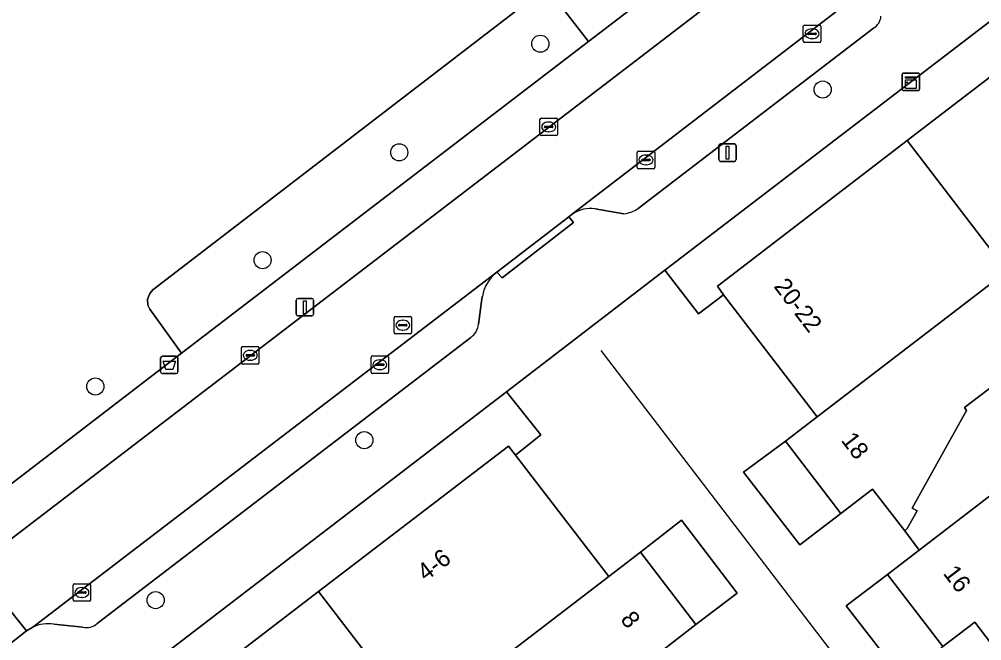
# Model space of a CAD drawing. Extents: x 159352 to 160617, y 385888 to 387323.
# Drawn here: x 160077.5 to 160132.5, y 386752.4 to 386787.9 of the extents above; entities that cross this region are included whole.
import ezdxf

# ---------------------------------------------------------------- set-up
doc = ezdxf.new("R2010")
doc.units = 0
for name, color, linetype in [('IMGEO_Afvalbak', 7, 'Continuous'), ('IMGEO_Boom', 7, 'Continuous'), ('IMGEO_Erf', 7, 'Continuous'), ('IMGEO_Groenvoorziening', 7, 'Continuous'), ('IMGEO_Kast', 7, 'Continuous'), ('IMGEO_Kolk', 7, 'Continuous'), ('IMGEO_Lichtmast', 7, 'Continuous'), ('IMGEO_Lijnafwatering', 7, 'Continuous'), ('IMGEO_Pand', 7, 'Continuous'), ('IMGEO_Pand_nummerreeks', 7, 'Continuous'), ('IMGEO_Parkeervlak_open', 7, 'Continuous'), ('IMGEO_Rijbaan_lokaal_open', 7, 'Continuous'), ('IMGEO_Rioolput', 7, 'Continuous'), ('IMGEO_Voetpad_open', 7, 'Continuous')]:
    doc.layers.add(name, color=color, linetype=linetype)

msp = doc.modelspace()

# ---------------------------------------------------------------- linework, layer by layer
at = {"layer": 'IMGEO_Afvalbak'}
for p, q in [((160085.535, 386767.788), (160085.535, 386768.588)), ((160085.535, 386768.588), (160085.535, 386767.788)), ((160085.635, 386768.688), (160086.425, 386768.688)), ((160086.425, 386768.688), (160085.635, 386768.688)), ((160086.525, 386768.588), (160086.525, 386767.788)), ((160086.525, 386767.788), (160086.525, 386768.588)), ((160086.425, 386767.688), (160085.635, 386767.688)), ((160085.635, 386767.688), (160086.425, 386767.688))]:
    msp.add_line(p, q, dxfattribs=at)
msp.add_lwpolyline([(160085.678, 386768.402), (160086.382, 386768.402), (160086.233, 386767.932), (160085.827, 386767.932), (160085.678, 386768.402)], dxfattribs=at)
for centre, start, end in [((160085.635, 386768.588), 90, 180), ((160085.635, 386768.588), 90, 180), ((160086.425, 386768.588), 0, 90), ((160086.425, 386768.588), 360, 90), ((160085.635, 386767.788), 180, 270), ((160085.635, 386767.788), 180, 270), ((160086.425, 386767.788), 270, 0), ((160086.425, 386767.788), 270, 0)]:
    msp.add_arc(centre, 0.1, start, end, dxfattribs=at)
at = {"layer": 'IMGEO_Boom'}
for centre in [(160107.236, 386786.542), (160123.371, 386783.923), (160099.172, 386780.333), (160091.362, 386774.171), (160081.803, 386766.957), (160097.173, 386763.887), (160085.249, 386754.748)]:
    msp.add_circle(centre, 0.489, dxfattribs=at)
at = {"layer": 'IMGEO_Erf'}
for points in [[(160114.357, 386773.595), (160116.279, 386771.098), (160117.71, 386772.199), (160117.352, 386772.685), (160128.194, 386781.006), (160139.036, 386789.328), (160140.347, 386787.613), (160141.751, 386788.709), (160138.931, 386792.426)], [(160128.892, 386757.607), (160136.604, 386763.519), (160133.633, 386767.401), (160131.475, 386765.75), (160131.596, 386765.577), (160128.477, 386759.995), (160128.774, 386759.851), (160128.206, 386758.835), (160128.056, 386758.714)], [(160121.24, 386763.835), (160118.838, 386762.06), (160122.062, 386757.907), (160124.402, 386759.697)], [(160118.475, 386755.139), (160115.297, 386759.312), (160112.951, 386757.489), (160116.127, 386753.348)], [(160127.078, 386756.216), (160124.714, 386754.418), (160127.923, 386750.271), (160130.242, 386752.088)]]:
    msp.add_lwpolyline(points, close=True, dxfattribs=at)
msp.add_lwpolyline([(160095.297, 386731.863), (160102.989, 386737.774), (160100.031, 386741.647), (160097.873, 386739.996), (160097.994, 386739.823), (160094.874, 386734.241), (160095.172, 386734.097), (160094.604, 386733.081), (160094.454, 386732.96), (160092.633, 386735.345), (160090.815, 386733.951), (160087.642, 386738.09), (160089.455, 386739.487), (160083.756, 386746.95), (160094.563, 386755.231), (160105.42, 386763.551), (160105.815, 386763.036), (160107.266, 386764.196), (160105.301, 386766.654), (160079.415, 386746.804)], dxfattribs=at)
at = {"layer": 'IMGEO_Groenvoorziening'}
for points in [[(160103.43, 386821.836), (160102.354, 386821.009), (160100.012, 386819.208), (160090.506, 386811.9), (160092.818, 386808.905), (160107.581, 386789.78), (160109.984, 386786.667), (160119.677, 386794.089), (160121.74, 386795.669), (160123.048, 386796.709)], [(160072.019, 386757.59), (160086.723, 386768.856), (160084.911, 386771.365), (160084.804, 386771.604), (160084.786, 386771.951), (160084.91, 386772.276), (160085.098, 386772.481), (160107.581, 386789.78), (160092.818, 386808.905), (160069.35, 386790.861), (160066.752, 386793.637), (160052.213, 386782.461)]]:
    msp.add_lwpolyline(points, dxfattribs=at)
msp.add_lwpolyline([(160107.581, 386789.78), (160085.098, 386772.481), (160084.91, 386772.276), (160084.786, 386771.951), (160084.804, 386771.604), (160084.911, 386771.365), (160086.723, 386768.856), (160109.984, 386786.667)], close=True, dxfattribs=at)
at = {"layer": 'IMGEO_Kast'}
for p, q in [((160127.985, 386784.861), (160128.826, 386784.861)), ((160128.826, 386784.861), (160127.985, 386784.861)), ((160127.91, 386783.936), (160127.91, 386784.777)), ((160127.91, 386784.777), (160127.91, 386783.936)), ((160128.91, 386784.786), (160128.91, 386783.945)), ((160128.91, 386783.945), (160128.91, 386784.786)), ((160128.835, 386783.861), (160127.994, 386783.861)), ((160127.994, 386783.861), (160128.835, 386783.861))]:
    msp.add_line(p, q, dxfattribs=at)
for points in [[(160128.105, 386784.651), (160128.705, 386784.651), (160128.705, 386784.566), (160128.105, 386784.566), (160128.105, 386784.651)], [(160128.105, 386784.476), (160128.705, 386784.476), (160128.705, 386783.987), (160128.105, 386783.987), (160128.105, 386784.476)]]:
    msp.add_lwpolyline(points, dxfattribs=at)
msp.add_circle((160128.189, 386784.325), 0.0377, dxfattribs=at)
for centre, start, end in [((160127.988, 386784.783), 92.4484, 184.2845), ((160127.988, 386784.783), 92.4484, 184.2845), ((160128.832, 386784.783), 2.4484, 94.2845), ((160128.832, 386784.783), 2.4484, 94.2845), ((160127.988, 386783.939), 182.4484, 274.2845), ((160127.988, 386783.939), 182.4484, 274.2845), ((160128.832, 386783.939), 272.4484, 4.2845), ((160128.832, 386783.939), 272.4484, 4.2845)]:
    msp.add_arc(centre, 0.0779, start, end, dxfattribs=at)
at = {"layer": 'IMGEO_Kolk'}
for p, q in [((160122.337, 386787.611), (160123.189, 386787.611)), ((160122.262, 386786.685), (160122.262, 386787.537)), ((160122.521, 386787.105), (160122.521, 386787.117)), ((160122.959, 386787.068), (160122.561, 386787.068)), ((160122.564, 386787.154), (160122.962, 386787.154)), ((160122.75, 386787.391), (160122.775, 386787.391)), ((160123.005, 386787.117), (160123.005, 386787.105)), ((160123.263, 386787.537), (160123.263, 386786.685)), ((160123.189, 386786.611), (160122.337, 386786.611)), ((160122.773, 386786.831), (160122.748, 386786.831)), ((160107.211, 386781.363), (160107.211, 386782.215)), ((160107.286, 386782.289), (160108.138, 386782.289)), ((160108.212, 386782.215), (160108.212, 386781.363)), ((160107.47, 386781.783), (160107.47, 386781.795)), ((160107.908, 386781.746), (160107.51, 386781.746)), ((160107.513, 386781.832), (160107.911, 386781.832)), ((160107.699, 386782.069), (160107.724, 386782.069)), ((160107.954, 386781.795), (160107.954, 386781.783)), ((160108.138, 386781.289), (160107.286, 386781.289)), ((160107.722, 386781.509), (160107.697, 386781.509)), ((160112.772, 386779.476), (160112.772, 386780.328)), ((160112.847, 386780.402), (160113.699, 386780.402)), ((160113.031, 386779.896), (160113.031, 386779.908)), ((160113.074, 386779.945), (160113.472, 386779.945)), ((160113.26, 386780.182), (160113.285, 386780.182)), ((160113.515, 386779.908), (160113.515, 386779.896)), ((160113.773, 386780.328), (160113.773, 386779.476)), ((160113.699, 386779.402), (160112.847, 386779.402)), ((160113.469, 386779.859), (160113.071, 386779.859)), ((160113.283, 386779.622), (160113.258, 386779.622)), ((160090.155, 386768.308), (160090.155, 386769.16)), ((160090.23, 386769.234), (160091.082, 386769.234)), ((160090.643, 386769.014), (160090.668, 386769.014)), ((160091.156, 386769.16), (160091.156, 386768.308)), ((160090.414, 386768.728), (160090.414, 386768.74)), ((160090.852, 386768.691), (160090.454, 386768.691)), ((160090.457, 386768.777), (160090.855, 386768.777)), ((160090.666, 386768.454), (160090.641, 386768.454)), ((160090.898, 386768.74), (160090.898, 386768.728)), ((160097.56, 386767.772), (160097.56, 386768.624)), ((160097.635, 386768.698), (160098.487, 386768.698)), ((160098.048, 386768.478), (160098.073, 386768.478)), ((160098.561, 386768.624), (160098.561, 386767.772)), ((160091.082, 386768.234), (160090.23, 386768.234)), ((160097.819, 386768.192), (160097.819, 386768.204)), ((160098.257, 386768.155), (160097.859, 386768.155)), ((160097.862, 386768.241), (160098.26, 386768.241)), ((160098.071, 386767.918), (160098.046, 386767.918)), ((160098.303, 386768.204), (160098.303, 386768.192)), ((160098.487, 386767.698), (160097.635, 386767.698)), ((160080.535, 386754.758), (160080.535, 386755.61)), ((160080.61, 386755.684), (160081.462, 386755.684)), ((160080.794, 386755.178), (160080.794, 386755.19)), ((160080.837, 386755.227), (160081.235, 386755.227)), ((160081.023, 386755.464), (160081.048, 386755.464)), ((160081.278, 386755.19), (160081.278, 386755.178)), ((160081.536, 386755.61), (160081.536, 386754.758)), ((160081.462, 386754.684), (160080.61, 386754.684)), ((160081.232, 386755.141), (160080.834, 386755.141)), ((160081.046, 386754.904), (160081.021, 386754.904))]:
    msp.add_line(p, q, dxfattribs=at)
for points in [[(160122.337, 386787.611), (160123.189, 386787.611)], [(160122.262, 386786.685), (160122.262, 386787.537)], [(160123.263, 386787.537), (160123.263, 386786.685)], [(160123.189, 386786.611), (160122.337, 386786.611)], [(160107.211, 386781.363), (160107.211, 386782.215)], [(160107.286, 386782.289), (160108.138, 386782.289)], [(160108.212, 386782.215), (160108.212, 386781.363)], [(160108.138, 386781.289), (160107.286, 386781.289)], [(160112.772, 386779.476), (160112.772, 386780.328)], [(160112.847, 386780.402), (160113.699, 386780.402)], [(160113.773, 386780.328), (160113.773, 386779.476)], [(160113.699, 386779.402), (160112.847, 386779.402)], [(160090.155, 386768.308), (160090.155, 386769.16)], [(160090.23, 386769.234), (160091.082, 386769.234)], [(160091.156, 386769.16), (160091.156, 386768.308)], [(160097.56, 386767.772), (160097.56, 386768.624)], [(160097.635, 386768.698), (160098.487, 386768.698)], [(160098.561, 386768.624), (160098.561, 386767.772)], [(160091.082, 386768.234), (160090.23, 386768.234)], [(160098.487, 386767.698), (160097.635, 386767.698)], [(160080.535, 386754.758), (160080.535, 386755.61)], [(160080.61, 386755.684), (160081.462, 386755.684)], [(160081.536, 386755.61), (160081.536, 386754.758)], [(160081.462, 386754.684), (160080.61, 386754.684)]]:
    msp.add_lwpolyline(points, dxfattribs=at)
for centre, radius, start, end in [((160122.339, 386787.535), 0.0765, 91.552, 178.448), ((160122.339, 386787.535), 0.0765, 91.552, 178.448), ((160123.187, 386787.535), 0.0765, 1.552, 88.448), ((160123.187, 386787.535), 0.0765, 1.552, 88.448), ((160122.561, 386787.114), 0.0403, 85.8775, 175.7526), ((160122.558, 386787.104), 0.0366, 178.938, 274.7102), ((160122.962, 386787.111), 0.043, 264.8664, 352.4533), ((160122.966, 386787.116), 0.0386, 1.7309, 96.639), ((160122.339, 386786.687), 0.0765, 181.552, 268.448), ((160122.339, 386786.687), 0.0765, 181.552, 268.448), ((160123.187, 386786.687), 0.0765, 271.552, 358.448), ((160123.187, 386786.687), 0.0765, 271.552, 358.448), ((160107.288, 386782.213), 0.0765, 91.552, 178.448), ((160107.288, 386782.213), 0.0765, 91.552, 178.448), ((160108.136, 386782.213), 0.0765, 1.552, 88.448), ((160108.136, 386782.213), 0.0765, 1.552, 88.448), ((160107.51, 386781.792), 0.0403, 85.8775, 175.7526), ((160107.507, 386781.782), 0.0366, 178.938, 274.7102), ((160107.911, 386781.789), 0.043, 264.8664, 352.4533), ((160107.915, 386781.794), 0.0386, 1.7309, 96.639), ((160107.288, 386781.365), 0.0765, 181.552, 268.448), ((160107.288, 386781.365), 0.0765, 181.552, 268.448), ((160108.136, 386781.365), 0.0765, 271.552, 358.448), ((160108.136, 386781.365), 0.0765, 271.552, 358.448), ((160112.849, 386780.326), 0.0765, 91.552, 178.448), ((160112.849, 386780.326), 0.0765, 91.552, 178.448), ((160113.071, 386779.905), 0.0403, 85.8775, 175.7526), ((160113.476, 386779.907), 0.0386, 1.7309, 96.639), ((160113.697, 386780.326), 0.0765, 1.552, 88.448), ((160113.697, 386780.326), 0.0765, 1.552, 88.448), ((160112.849, 386779.478), 0.0765, 181.552, 268.448), ((160112.849, 386779.478), 0.0765, 181.552, 268.448), ((160113.068, 386779.895), 0.0366, 178.938, 274.7102), ((160113.472, 386779.902), 0.043, 264.8664, 352.4533), ((160113.697, 386779.478), 0.0765, 271.552, 358.448), ((160113.697, 386779.478), 0.0765, 271.552, 358.448), ((160090.232, 386769.158), 0.0765, 91.552, 178.448), ((160090.232, 386769.158), 0.0765, 91.552, 178.448), ((160091.08, 386769.158), 0.0765, 1.552, 88.448), ((160091.08, 386769.158), 0.0765, 1.552, 88.448), ((160090.454, 386768.737), 0.0403, 85.8775, 175.7526), ((160090.451, 386768.727), 0.0366, 178.938, 274.7102), ((160090.855, 386768.734), 0.043, 264.8664, 352.4533), ((160090.859, 386768.739), 0.0386, 1.7309, 96.639), ((160097.637, 386768.622), 0.0765, 91.552, 178.448), ((160097.637, 386768.622), 0.0765, 91.552, 178.448), ((160098.485, 386768.622), 0.0765, 1.552, 88.448), ((160098.485, 386768.622), 0.0765, 1.552, 88.448), ((160090.232, 386768.31), 0.0765, 181.552, 268.448), ((160090.232, 386768.31), 0.0765, 181.552, 268.448), ((160091.08, 386768.31), 0.0765, 271.552, 358.448), ((160091.08, 386768.31), 0.0765, 271.552, 358.448), ((160097.859, 386768.201), 0.0403, 85.8775, 175.7526), ((160097.856, 386768.191), 0.0366, 178.938, 274.7102), ((160098.26, 386768.198), 0.043, 264.8664, 352.4533), ((160098.264, 386768.203), 0.0386, 1.7309, 96.639), ((160097.637, 386767.774), 0.0765, 181.552, 268.448), ((160097.637, 386767.774), 0.0765, 181.552, 268.448), ((160098.485, 386767.774), 0.0765, 271.552, 358.448), ((160098.485, 386767.774), 0.0765, 271.552, 358.448), ((160080.612, 386755.608), 0.0765, 91.552, 178.448), ((160080.612, 386755.608), 0.0765, 91.552, 178.448), ((160080.834, 386755.187), 0.0403, 85.8775, 175.7526), ((160080.831, 386755.177), 0.0366, 178.938, 274.7102), ((160081.235, 386755.184), 0.043, 264.8664, 352.4533), ((160081.239, 386755.189), 0.0386, 1.7309, 96.639), ((160081.46, 386755.608), 0.0765, 1.552, 88.448), ((160081.46, 386755.608), 0.0765, 1.552, 88.448), ((160080.612, 386754.76), 0.0765, 181.552, 268.448), ((160080.612, 386754.76), 0.0765, 181.552, 268.448), ((160081.46, 386754.76), 0.0765, 271.552, 358.448), ((160081.46, 386754.76), 0.0765, 271.552, 358.448)]:
    msp.add_arc(centre, radius, start, end, dxfattribs=at)
for centre, major_axis, ratio, start_param, end_param in [((160122.749, 386787.111), (-0.387, 0.002), 0.722429, 4.712389, 7.853982), ((160122.774, 386787.111), (-0.39, 0.002), 0.717154, 1.570796, 4.712389), ((160107.698, 386781.789), (-0.387, 0.002), 0.722429, 4.712389, 7.853982), ((160107.723, 386781.789), (-0.39, 0.002), 0.717154, 1.570796, 4.712389), ((160113.259, 386779.902), (-0.387, 0.002), 0.722429, 4.712389, 7.853982), ((160113.284, 386779.902), (-0.39, 0.002), 0.717154, 1.570796, 4.712389), ((160090.642, 386768.734), (-0.387, 0.002), 0.722429, 4.712389, 7.853982), ((160090.667, 386768.734), (-0.39, 0.002), 0.717154, 1.570796, 4.712389), ((160098.047, 386768.198), (-0.387, 0.002), 0.722429, 4.712389, 7.853982), ((160098.072, 386768.198), (-0.39, 0.002), 0.717154, 1.570796, 4.712389), ((160081.022, 386755.184), (-0.387, 0.002), 0.722429, 4.712389, 7.853982), ((160081.047, 386755.184), (-0.39, 0.002), 0.717154, 1.570796, 4.712389)]:
    msp.add_ellipse(centre, major_axis=major_axis, ratio=ratio, start_param=start_param, end_param=end_param, dxfattribs=at)
at = {"layer": 'IMGEO_Lichtmast'}
for p, q in [((160117.434, 386779.921), (160117.434, 386780.721)), ((160117.434, 386780.721), (160117.434, 386779.921)), ((160117.534, 386780.821), (160118.324, 386780.821)), ((160118.324, 386780.821), (160117.534, 386780.821)), ((160118.424, 386780.721), (160118.424, 386779.921)), ((160118.424, 386779.921), (160118.424, 386780.721)), ((160118.324, 386779.821), (160117.534, 386779.821)), ((160117.534, 386779.821), (160118.324, 386779.821)), ((160093.284, 386771.084), (160093.284, 386771.884)), ((160093.284, 386771.884), (160093.284, 386771.084)), ((160093.384, 386771.984), (160094.174, 386771.984)), ((160094.174, 386771.984), (160093.384, 386771.984)), ((160094.274, 386771.884), (160094.274, 386771.084)), ((160094.274, 386771.084), (160094.274, 386771.884)), ((160094.174, 386770.984), (160093.384, 386770.984)), ((160093.384, 386770.984), (160094.174, 386770.984))]:
    msp.add_line(p, q, dxfattribs=at)
for points in [[(160117.854, 386780.696), (160118.004, 386780.696), (160118.004, 386779.946), (160117.854, 386779.946), (160117.854, 386780.696)], [(160093.704, 386771.859), (160093.854, 386771.859), (160093.854, 386771.109), (160093.704, 386771.109), (160093.704, 386771.859)]]:
    msp.add_lwpolyline(points, dxfattribs=at)
for centre, start, end in [((160117.534, 386780.721), 90, 180), ((160117.534, 386780.721), 90, 180), ((160118.324, 386780.721), 0, 90), ((160118.324, 386780.721), 360, 90), ((160117.534, 386779.921), 180, 270), ((160117.534, 386779.921), 180, 270), ((160118.324, 386779.921), 270, 0), ((160118.324, 386779.921), 270, 0), ((160093.384, 386771.884), 90, 180), ((160093.384, 386771.884), 90, 180), ((160094.174, 386771.884), 0, 90), ((160094.174, 386771.884), 360, 90), ((160093.384, 386771.084), 180, 270), ((160093.384, 386771.084), 180, 270), ((160094.174, 386771.084), 270, 0), ((160094.174, 386771.084), 270, 0)]:
    msp.add_arc(centre, 0.1, start, end, dxfattribs=at)
at = {"layer": 'IMGEO_Lijnafwatering'}
for points in [[(160110.687, 386769.016), (160122.331, 386753.821)], [(160122.331, 386753.821), (160133.975, 386738.625)]]:
    msp.add_lwpolyline(points, dxfattribs=at)
at = {"layer": 'IMGEO_Pand'}
for points in [[(160144.74, 386781.87), (160140.347, 386787.613), (160139.036, 386789.328), (160128.194, 386781.006), (160133.908, 386773.551)], [(160133.908, 386773.551), (160128.194, 386781.006), (160117.352, 386772.685), (160117.71, 386772.199), (160123.056, 386765.217)], [(160124.402, 386759.697), (160126.221, 386761.088), (160128.056, 386758.714), (160128.206, 386758.835), (160128.774, 386759.851), (160128.477, 386759.995), (160131.596, 386765.577), (160131.475, 386765.75), (160133.633, 386767.401), (160136.604, 386763.519), (160139.755, 386765.924), (160133.908, 386773.551), (160123.056, 386765.217), (160121.24, 386763.835)], [(160130.242, 386752.088), (160132.06, 386753.481), (160133.887, 386751.089), (160134.037, 386751.211), (160134.605, 386752.227), (160134.307, 386752.37), (160137.427, 386757.952), (160137.306, 386758.125), (160139.464, 386759.777), (160142.422, 386755.927), (160145.618, 386758.276), (160139.755, 386765.924), (160136.604, 386763.519), (160128.892, 386757.607), (160127.078, 386756.216)], [(160111.14, 386756.099), (160105.815, 386763.036), (160105.42, 386763.551), (160094.563, 386755.231), (160100.283, 386747.782)], [(160106.13, 386740.166), (160109.288, 386742.571), (160106.291, 386746.504), (160108.451, 386748.153), (160108.586, 386747.991), (160114.791, 386749.537), (160114.851, 386749.212), (160115.981, 386749.493), (160116.137, 386749.606), (160114.329, 386751.962), (160116.127, 386753.348), (160112.951, 386757.489), (160111.14, 386756.099), (160100.283, 386747.782)], [(160094.563, 386755.231), (160083.756, 386746.95), (160089.455, 386739.487), (160100.283, 386747.782)]]:
    msp.add_lwpolyline(points, close=True, dxfattribs=at)
at = {"layer": 'IMGEO_Parkeervlak_open'}
for points in [[(160127.543, 386791.02), (160109.072, 386776.812)], [(160112.823, 386777.124), (160126.267, 386787.426)], [(160110.371, 386777.113), (160112.004, 386776.822)], [(160104.75, 386773.486), (160078.225, 386753.194)], [(160103.701, 386770.508), (160103.919, 386772.102)], [(160081.9, 386753.409), (160103.258, 386769.759)], [(160079.44, 386753.373), (160081.089, 386753.196)]]:
    msp.add_lwpolyline(points, dxfattribs=at)
for centre, radius, start, end in [((160125.837, 386788.175), 0.864, 299.8398, 356.209), ((160110.12, 386775.242), 1.888, 82.365, 123.7273), ((160111.777, 386778.698), 1.89, 276.888, 303.5941), ((160106.135, 386771.713), 2.249, 127.9897, 170.0463), ((160102.669, 386770.613), 1.037, 304.5884, 354.2068), ((160079.104, 386751.44), 1.962, 80.1415, 116.6201), ((160081.286, 386754.097), 0.922, 257.6832, 311.7483)]:
    msp.add_arc(centre, radius, start, end, dxfattribs=at)
at = {"layer": 'IMGEO_Rijbaan_lokaal_open'}
msp.add_lwpolyline([(160167.519, 386821.63), (160167.742, 386821.817), (160171.889, 386825.008), (160172.227, 386825.25), (160207.329, 386852.201), (160204.504, 386856.016), (160202.747, 386854.665), (160197.523, 386850.669), (160167.628, 386827.818), (160120.288, 386791.413), (160074.907, 386756.678), (160077.86, 386752.983), (160078.225, 386753.194), (160104.75, 386773.486), (160108.861, 386776.65), (160109.072, 386776.812), (160127.543, 386791.02), (160129.759, 386792.702), (160137.33, 386798.494), (160138.099, 386799.083), (160138.341, 386799.274), (160143.107, 386802.929), (160143.456, 386803.176)], close=True, dxfattribs=at)
for points in [[(160127.923, 386750.271), (160124.714, 386754.418), (160127.078, 386756.216), (160128.892, 386757.607), (160128.056, 386758.714), (160126.221, 386761.088), (160124.402, 386759.697), (160122.062, 386757.907), (160118.838, 386762.06), (160121.24, 386763.835), (160123.056, 386765.217), (160117.71, 386772.199), (160116.279, 386771.098), (160114.357, 386773.595), (160105.301, 386766.654), (160107.266, 386764.196), (160105.815, 386763.036), (160111.14, 386756.099), (160112.951, 386757.489), (160115.297, 386759.312), (160118.475, 386755.139), (160116.127, 386753.348), (160114.329, 386751.962)], [(160074.61, 386750.448), (160077.86, 386752.983), (160074.907, 386756.678), (160073.087, 386755.285)], [(160133.887, 386751.089), (160132.06, 386753.481), (160130.242, 386752.088)]]:
    msp.add_lwpolyline(points, dxfattribs=at)
at = {"layer": 'IMGEO_Rioolput'}
for p, q in [((160098.874, 386770.033), (160098.874, 386770.885)), ((160098.949, 386770.959), (160099.801, 386770.959)), ((160099.362, 386770.739), (160099.387, 386770.739)), ((160099.875, 386770.885), (160099.875, 386770.033)), ((160099.133, 386770.453), (160099.133, 386770.465)), ((160099.571, 386770.416), (160099.173, 386770.416)), ((160099.176, 386770.502), (160099.574, 386770.502)), ((160099.385, 386770.179), (160099.36, 386770.179)), ((160099.617, 386770.465), (160099.617, 386770.453)), ((160099.801, 386769.959), (160098.949, 386769.959))]:
    msp.add_line(p, q, dxfattribs=at)
for points in [[(160098.874, 386770.033), (160098.874, 386770.885)], [(160098.949, 386770.959), (160099.801, 386770.959)], [(160099.875, 386770.885), (160099.875, 386770.033)], [(160099.801, 386769.959), (160098.949, 386769.959)]]:
    msp.add_lwpolyline(points, dxfattribs=at)
for centre, radius, start, end in [((160098.951, 386770.883), 0.0765, 91.552, 178.448), ((160098.951, 386770.883), 0.0765, 91.552, 178.448), ((160099.799, 386770.883), 0.0765, 1.552, 88.448), ((160099.799, 386770.883), 0.0765, 1.552, 88.448), ((160098.951, 386770.035), 0.0765, 181.552, 268.448), ((160098.951, 386770.035), 0.0765, 181.552, 268.448), ((160099.173, 386770.462), 0.0403, 85.8775, 175.7526), ((160099.17, 386770.452), 0.0366, 178.938, 274.7102), ((160099.574, 386770.459), 0.043, 264.8664, 352.4533), ((160099.578, 386770.464), 0.0386, 1.7309, 96.639), ((160099.799, 386770.035), 0.0765, 271.552, 358.448), ((160099.799, 386770.035), 0.0765, 271.552, 358.448)]:
    msp.add_arc(centre, radius, start, end, dxfattribs=at)
for centre, major_axis, ratio, start_param, end_param in [((160099.361, 386770.459), (-0.387, 0.002), 0.722429, 4.712389, 7.853982), ((160099.386, 386770.459), (-0.39, 0.002), 0.717154, 1.570796, 4.712389)]:
    msp.add_ellipse(centre, major_axis=major_axis, ratio=ratio, start_param=start_param, end_param=end_param, dxfattribs=at)
at = {"layer": 'IMGEO_Voetpad_open'}
for points in [[(160216.789, 386868.632), (160207.059, 386861.178), (160205.621, 386860.057), (160191.321, 386849.029), (160189.913, 386847.958), (160175.624, 386837.04), (160174.166, 386835.929), (160159.817, 386824.932), (160158.429, 386823.811), (160144.03, 386812.833), (160142.612, 386811.733), (160129.831, 386801.906), (160129.815, 386801.855), (160123.122, 386796.717), (160123.048, 386796.709), (160121.74, 386795.669), (160119.677, 386794.089), (160109.984, 386786.667), (160086.723, 386768.856), (160072.019, 386757.59)], [(160073.087, 386755.285), (160074.907, 386756.678), (160120.288, 386791.413), (160167.628, 386827.818), (160197.523, 386850.669), (160202.747, 386854.665), (160204.504, 386856.016), (160215.864, 386864.706), (160216.838, 386865.567)], [(160079.415, 386746.804), (160105.301, 386766.654), (160114.357, 386773.595), (160138.931, 386792.426), (160147.987, 386799.4), (160171.881, 386817.709)], [(160126.267, 386787.426), (160112.823, 386777.124)], [(160109.072, 386776.812), (160108.861, 386776.65), (160109.134, 386776.321), (160105.047, 386773.163), (160104.75, 386773.486)], [(160112.004, 386776.822), (160110.371, 386777.113)], [(160103.919, 386772.102), (160103.701, 386770.508)], [(160103.258, 386769.759), (160081.9, 386753.409)], [(160078.225, 386753.194), (160077.86, 386752.983), (160074.61, 386750.448), (160078.931, 386743.973), (160079.018, 386743.941)], [(160081.089, 386753.196), (160079.44, 386753.373)]]:
    msp.add_lwpolyline(points, dxfattribs=at)
msp.add_lwpolyline([(160104.75, 386773.486), (160105.047, 386773.163), (160109.134, 386776.321), (160108.861, 386776.65)], close=True, dxfattribs=at)
for centre, radius, start, end in [((160125.837, 386788.175), 0.864, 299.8398, 356.209), ((160110.12, 386775.242), 1.888, 82.365, 123.7273), ((160111.777, 386778.698), 1.89, 276.888, 303.5941), ((160106.135, 386771.713), 2.249, 127.9897, 170.0463), ((160102.669, 386770.613), 1.037, 304.5884, 354.2068), ((160079.104, 386751.44), 1.962, 80.1415, 116.6201), ((160081.286, 386754.097), 0.922, 257.6832, 311.7483)]:
    msp.add_arc(centre, radius, start, end, dxfattribs=at)

# ---------------------------------------------------------------- texts
at = {"layer": 'IMGEO_Pand_nummerreeks'}
for s, rotation, p in [('20-22', 307.3764, (160120.536, 386772.668)), ('18', 307.3903, (160124.38, 386763.875)), ('4-6', 37.4669, (160100.683, 386755.789)), ('16', 307.4724, (160130.215, 386756.266)), ('8', 307.4905, (160111.773, 386753.636))]:
    msp.add_text(s, height=1, rotation=rotation, dxfattribs=at).set_placement(p)

doc.saveas('drawing.dxf')
